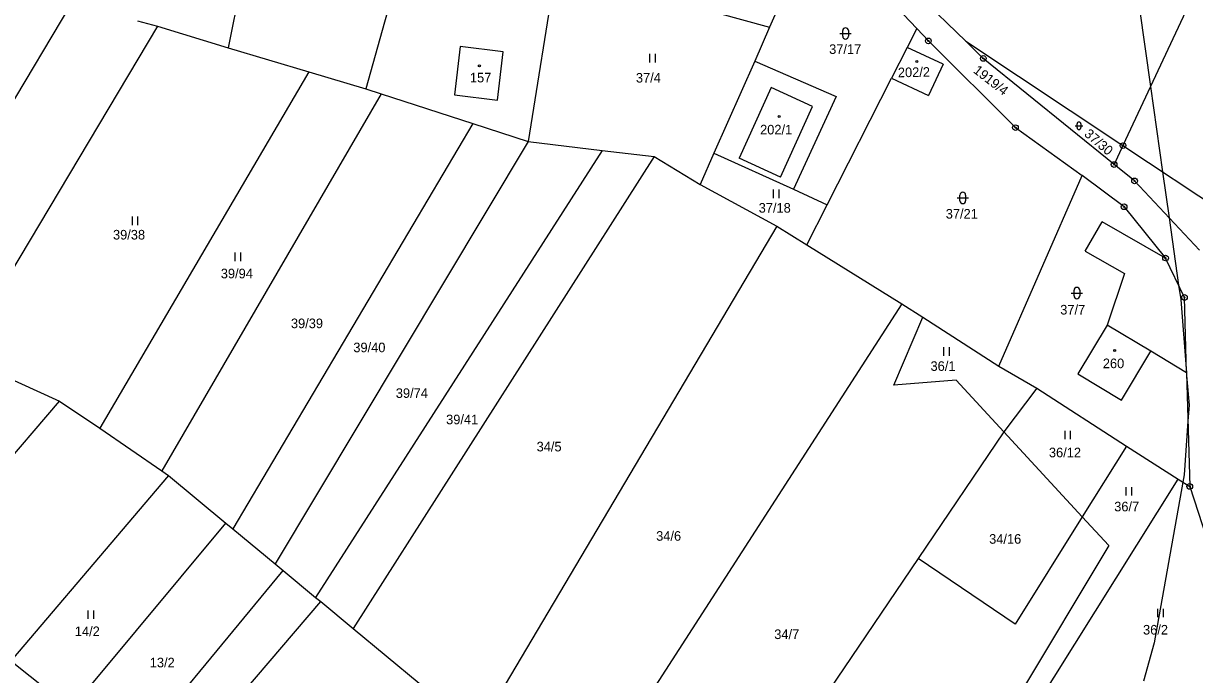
# Model space of a CAD drawing. Extents: x -445050 to -440454, y -1134563 to -1129741.
# Drawn here: x -443020.5 to -442812.9, y -1130870 to -1130754.6 of the extents above; entities that cross this region are included whole.
import ezdxf

# ---------------------------------------------------------------- set-up
doc = ezdxf.new("R2010")
doc.units = 0
for name, color, linetype in [('Vrstva 1', 7, 'Continuous'), ('Vrstva 16', 7, 'Continuous'), ('Vrstva 18', 7, 'Continuous'), ('Vrstva 19', 7, 'Continuous'), ('Vrstva 24', 7, 'Continuous'), ('Vrstva 25', 7, 'Continuous'), ('Vrstva 3', 7, 'Continuous'), ('Vrstva 37', 7, 'Continuous'), ('Vrstva 4', 7, 'Continuous'), ('Vrstva 52', 7, 'Continuous'), ('Vrstva 6', 7, 'Continuous')]:
    doc.layers.add(name, color=color, linetype=linetype)

msp = doc.modelspace()

# ---------------------------------------------------------------- linework, layer by layer
at = {"layer": 'Vrstva 1'}
for p, q in [((-442840.85, -1130819.31), (-442824.94, -1130829.54)), ((-442846.69, -1130827.02), (-442861.86, -1130849.44)), ((-442846.69, -1130827.02), (-442832.78, -1130842.08)), ((-442824.94, -1130829.54), (-442832.78, -1130842.08)), ((-442824.94, -1130829.54), (-442815.8, -1130835.42)), ((-442832.78, -1130842.08), (-442844.67, -1130861.08)), ((-442832.78, -1130842.08), (-442828.1, -1130847.15)), ((-442861.86, -1130849.44), (-442904.31, -1130912.16)), ((-442844.67, -1130861.08), (-442861.86, -1130849.44))]:
    msp.add_line(p, q, dxfattribs=at)
for points in [[(-442977.64, -1130726.31), (-442984.18, -1130758.96)], [(-442806.91, -1130736.4), (-442825.57, -1130776.3)], [(-442881.36, -1130739.85), (-442888.21, -1130755.34)], [(-442953.01, -1130742.16), (-442959.75, -1130766.26)], [(-442926.23, -1130745.65), (-442930.97, -1130775.58)], [(-442919.73, -1130746.65), (-442888.21, -1130755.34)], [(-442869.11, -1130748.11), (-442862.11, -1130755.57)], [(-442853.44, -1130757.82), (-442861.78, -1130749.7)], [(-443045.46, -1130807.3), (-443012.26, -1130751.65)], [(-443000.26, -1130754.18), (-442996.69, -1130755.12)], [(-442996.69, -1130755.12), (-442984.18, -1130758.96)], [(-442888.21, -1130755.34), (-442890.85, -1130761.31)], [(-442862.11, -1130755.57), (-442863.81, -1130758.9)], [(-442862.11, -1130755.57), (-442860.06, -1130757.75)], [(-442984.18, -1130758.96), (-442969.88, -1130763.23)], [(-442943.05, -1130758.76), (-442944.08, -1130767.3)], [(-442935.41, -1130759.68), (-442943.05, -1130758.76)], [(-442863.81, -1130758.9), (-442866.57, -1130764.35)], [(-442857.42, -1130761.88), (-442863.81, -1130758.9)], [(-442860.06, -1130757.75), (-442844.62, -1130773.12)], [(-442850.33, -1130760.85), (-442853.44, -1130757.82)], [(-442853.44, -1130757.82), (-442825.57, -1130776.3)], [(-442936.44, -1130768.22), (-442935.41, -1130759.68)], [(-442890.85, -1130761.31), (-442898.06, -1130777.63)], [(-442890.85, -1130761.31), (-442876.41, -1130767.58)], [(-442827.14, -1130779.66), (-442850.33, -1130760.85)], [(-442969.88, -1130763.23), (-442959.75, -1130766.26)], [(-442857.42, -1130761.88), (-442860.01, -1130767.41)], [(-442877.97, -1130786.77), (-442866.57, -1130764.35)], [(-442866.57, -1130764.35), (-442860.01, -1130767.41)], [(-442957.05, -1130767.15), (-442995.96, -1130833.93)], [(-442959.75, -1130766.26), (-442957.05, -1130767.15)], [(-442957.05, -1130767.15), (-442940.8, -1130772.4)], [(-442944.08, -1130767.3), (-442936.44, -1130768.22)], [(-442876.41, -1130767.58), (-442883.98, -1130784.04)], [(-442940.8, -1130772.4), (-442983.32, -1130844.23)], [(-442940.8, -1130772.4), (-442930.97, -1130775.58)], [(-442844.62, -1130773.12), (-442832.82, -1130781.58)], [(-442930.97, -1130775.58), (-442917.89, -1130777.14)], [(-442917.89, -1130777.14), (-442968.67, -1130856.35)], [(-442917.89, -1130777.14), (-442908.64, -1130778.24)], [(-442898.06, -1130777.63), (-442900.51, -1130783.18)], [(-442898.06, -1130777.63), (-442883.98, -1130784.04)], [(-442825.57, -1130776.3), (-442827.14, -1130779.66)], [(-442825.57, -1130776.3), (-442807.56, -1130788.24)], [(-442908.64, -1130778.24), (-442962.01, -1130861.86)], [(-442908.64, -1130778.24), (-442900.51, -1130783.18)], [(-442823.52, -1130782.56), (-442827.14, -1130779.66)], [(-442847.59, -1130815.4), (-442832.82, -1130781.58)], [(-442825.37, -1130787.14), (-442832.82, -1130781.58)], [(-442900.51, -1130783.18), (-442886.95, -1130790.6)], [(-442883.98, -1130784.04), (-442877.97, -1130786.77)], [(-442812.02, -1130794.84), (-442823.52, -1130782.56)], [(-442881.6, -1130793.91), (-442877.97, -1130786.77)], [(-442825.37, -1130787.14), (-442818.02, -1130796.22)], [(-442832.24, -1130795.03), (-442829.27, -1130789.82)], [(-442818.02, -1130796.22), (-442829.27, -1130789.82)], [(-442886.95, -1130790.6), (-442940, -1130880.07)], [(-442886.95, -1130790.6), (-442881.6, -1130793.91)], [(-442881.6, -1130793.91), (-442864.79, -1130804.31)], [(-442832.24, -1130795.03), (-442825.29, -1130798.99)], [(-442814.66, -1130803.2), (-442818.02, -1130796.22)], [(-442825.29, -1130798.99), (-442828.35, -1130808.11)], [(-442864.79, -1130804.31), (-442923.19, -1130894.89)], [(-442864.79, -1130804.31), (-442861.04, -1130806.73)], [(-442814.29, -1130816.57), (-442814.66, -1130803.2)], [(-442866.19, -1130818.77), (-442861.04, -1130806.73)], [(-442861.04, -1130806.73), (-442847.59, -1130815.4)], [(-442828.35, -1130808.11), (-442833.56, -1130816.76)], [(-442825.85, -1130821.4), (-442820.64, -1130812.75)], [(-442814.29, -1130816.57), (-442820.64, -1130812.75)], [(-443031.6, -1130813.59), (-443014.09, -1130821.58)], [(-442847.59, -1130815.4), (-442840.85, -1130819.31)], [(-442833.56, -1130816.76), (-442825.85, -1130821.4)], [(-442814.29, -1130816.57), (-442813.73, -1130836.7)], [(-442855.15, -1130817.85), (-442866.19, -1130818.77)], [(-442855.15, -1130817.85), (-442846.69, -1130827.02)], [(-442840.85, -1130819.31), (-442846.69, -1130827.02)], [(-443025.54, -1130834.92), (-443014.09, -1130821.58)], [(-443014.09, -1130821.58), (-443006.9, -1130826.38)], [(-443006.9, -1130826.38), (-442995.96, -1130833.93)], [(-442995.96, -1130833.93), (-442994.73, -1130834.78)], [(-442994.73, -1130834.78), (-443030.66, -1130876.94)], [(-442994.73, -1130834.78), (-442984.58, -1130843.19)], [(-442841.41, -1130876.33), (-442815.8, -1130835.42)], [(-442815.8, -1130835.42), (-442813.73, -1130836.7)], [(-442813.73, -1130836.7), (-442804.94, -1130863.83)], [(-443016.25, -1130881.25), (-442984.58, -1130843.19)], [(-442984.58, -1130843.19), (-442983.32, -1130844.23)], [(-442983.32, -1130844.23), (-442975.82, -1130850.44)], [(-442828.1, -1130847.15), (-442844.09, -1130873.84)], [(-442975.82, -1130850.44), (-442974.45, -1130851.57)], [(-443005.94, -1130889.74), (-442974.45, -1130851.57)], [(-442974.45, -1130851.57), (-442968.67, -1130856.35)], [(-442968.67, -1130856.35), (-442967.75, -1130857.11)], [(-442999.88, -1130894.74), (-442967.75, -1130857.11)], [(-442967.75, -1130857.11), (-442962.01, -1130861.86)], [(-442962.01, -1130861.86), (-442950.31, -1130871.54)]]:
    msp.add_lwpolyline(points, dxfattribs=at)
at = {"layer": 'Vrstva 24'}
for centre, radius in [((-442860.06, -1130757.75), 0.5), ((-442860.06, -1130757.75), 0.1), ((-442850.33, -1130760.85), 0.5), ((-442850.33, -1130760.85), 0.1), ((-442844.62, -1130773.12), 0.5), ((-442844.62, -1130773.12), 0.1), ((-442825.57, -1130776.3), 0.5), ((-442825.57, -1130776.3), 0.1), ((-442827.14, -1130779.66), 0.5), ((-442827.14, -1130779.66), 0.1), ((-442823.52, -1130782.56), 0.5), ((-442823.52, -1130782.56), 0.1), ((-442825.37, -1130787.14), 0.5), ((-442825.37, -1130787.14), 0.1), ((-442818.02, -1130796.22), 0.5), ((-442818.02, -1130796.22), 0.1), ((-442814.66, -1130803.2), 0.5), ((-442814.66, -1130803.2), 0.1), ((-442813.73, -1130836.7), 0.5), ((-442813.73, -1130836.7), 0.1)]:
    msp.add_circle(centre, radius, dxfattribs=at)
at = {"layer": 'Vrstva 25'}
for p, q in [((-442875.74, -1130756.43), (-442873.74, -1130756.43)), ((-442875.24, -1130756.93), (-442875.24, -1130755.93)), ((-442874.24, -1130755.93), (-442874.24, -1130756.93)), ((-442909.45, -1130761.55), (-442909.45, -1130760.05)), ((-442908.45, -1130761.55), (-442908.45, -1130760.05)), ((-442834.04, -1130772.79), (-442832.7, -1130772.79)), ((-442833.71, -1130773.12), (-442833.71, -1130772.46)), ((-442833.04, -1130772.46), (-442833.04, -1130773.12)), ((-442887.5, -1130785.59), (-442887.5, -1130784.09)), ((-442886.5, -1130785.59), (-442886.5, -1130784.09)), ((-442854.96, -1130785.57), (-442852.96, -1130785.57)), ((-442854.46, -1130786.07), (-442854.46, -1130785.07)), ((-442853.46, -1130785.07), (-442853.46, -1130786.07)), ((-443001.16, -1130790.39), (-443001.16, -1130788.89)), ((-443000.16, -1130790.39), (-443000.16, -1130788.89)), ((-442982.93, -1130796.76), (-442982.93, -1130795.26)), ((-442981.93, -1130796.76), (-442981.93, -1130795.26)), ((-442834.74, -1130802.43), (-442832.74, -1130802.43)), ((-442834.24, -1130802.93), (-442834.24, -1130801.93)), ((-442833.24, -1130801.93), (-442833.24, -1130802.93)), ((-442857.31, -1130813.53), (-442857.31, -1130812.03)), ((-442856.31, -1130813.53), (-442856.31, -1130812.03)), ((-442835.84, -1130828.34), (-442835.84, -1130826.84)), ((-442834.84, -1130828.34), (-442834.84, -1130826.84)), ((-442824.99, -1130838.31), (-442824.99, -1130836.81)), ((-442823.99, -1130838.31), (-442823.99, -1130836.81)), ((-443009.01, -1130860.16), (-443009.01, -1130858.66)), ((-443008.01, -1130860.16), (-443008.01, -1130858.66)), ((-442819.41, -1130859.89), (-442819.41, -1130858.39)), ((-442818.41, -1130859.89), (-442818.41, -1130858.39))]:
    msp.add_line(p, q, dxfattribs=at)
for centre in [(-442862.11, -1130761.42), (-442939.65, -1130762.17), (-442886.51, -1130771.14), (-442827.04, -1130812.63)]:
    msp.add_circle(centre, 0.175, dxfattribs=at)
for centre, radius, start, end in [((-442874.74, -1130755.93), 0.5, 0, 180), ((-442874.74, -1130756.93), 0.5, 180, 0), ((-442833.37, -1130772.46), 0.335, 0, 180), ((-442833.37, -1130773.12), 0.335, 180, 0), ((-442853.96, -1130785.07), 0.5, 0, 180), ((-442853.96, -1130786.07), 0.5, 180, 0), ((-442833.74, -1130801.93), 0.5, 0, 180), ((-442833.74, -1130802.93), 0.5, 180, 0)]:
    msp.add_arc(centre, radius, start, end, dxfattribs=at)
at = {"layer": 'Vrstva 3'}
for points in [[(-442943.05, -1130758.76), (-442944.08, -1130767.3)], [(-442935.41, -1130759.68), (-442943.05, -1130758.76)], [(-442863.81, -1130758.9), (-442866.57, -1130764.35)], [(-442857.42, -1130761.88), (-442863.81, -1130758.9)], [(-442936.44, -1130768.22), (-442935.41, -1130759.68)], [(-442857.42, -1130761.88), (-442860.01, -1130767.41)], [(-442866.57, -1130764.35), (-442860.01, -1130767.41)], [(-442944.08, -1130767.3), (-442936.44, -1130768.22)], [(-442887.91, -1130766.03), (-442893.61, -1130778.54)], [(-442880.58, -1130769.37), (-442887.91, -1130766.03)], [(-442886.28, -1130781.88), (-442880.58, -1130769.37)], [(-442886.28, -1130781.88), (-442893.61, -1130778.54)], [(-442828.35, -1130808.11), (-442833.56, -1130816.76)], [(-442820.64, -1130812.75), (-442828.35, -1130808.11)], [(-442825.85, -1130821.4), (-442820.64, -1130812.75)], [(-442833.56, -1130816.76), (-442825.85, -1130821.4)]]:
    msp.add_lwpolyline(points, dxfattribs=at)
at = {"layer": 'Vrstva 37'}
for centre in [(-442862.11, -1130761.42), (-442939.65, -1130762.17), (-442886.51, -1130771.14), (-442827.04, -1130812.63)]:
    msp.add_circle(centre, 0.175, dxfattribs=at)
at = {"layer": 'Vrstva 4'}
for points in [[(-442887.91, -1130766.03), (-442893.61, -1130778.54)], [(-442880.58, -1130769.37), (-442887.91, -1130766.03)], [(-442886.28, -1130781.88), (-442880.58, -1130769.37)], [(-442886.28, -1130781.88), (-442893.61, -1130778.54)], [(-442820.64, -1130812.75), (-442828.35, -1130808.11)]]:
    msp.add_lwpolyline(points, dxfattribs=at)
at = {"layer": 'Vrstva 52'}
for points in [[(-442823.64, -1130744.92), (-442820.68, -1130765.84), (-442818.54, -1130780.96), (-442817.39, -1130789.1), (-442815.71, -1130801.02), (-442815.34, -1130803.59), (-442814.31, -1130816.56), (-442814.28, -1130817.01), (-442813.86, -1130822.3), (-442814.05, -1130825.13), (-442814.71, -1130834.63), (-442814.94, -1130835.95), (-442820.02, -1130864.39), (-442821.94, -1130871.19)], [(-443012.02, -1130876.17), (-443022.73, -1130867.63)]]:
    msp.add_lwpolyline(points, dxfattribs=at)
at = {"layer": 'Vrstva 6'}
for points in [[(-442996.69, -1130755.12), (-443031.6, -1130813.59)], [(-442969.88, -1130763.23), (-443006.9, -1130826.38)], [(-442930.97, -1130775.58), (-442975.82, -1130850.44)]]:
    msp.add_lwpolyline(points, dxfattribs=at)

# ---------------------------------------------------------------- texts
at = {"layer": 'Vrstva 16'}
msp.add_text('1919/4', height=1.7, rotation=322.0061, dxfattribs=at).set_placement((-442852.23, -1130763.24))
at = {"layer": 'Vrstva 18'}
for s, p in [('37/17', (-442877.65, -1130760.06)), ('37/4', (-442911.9, -1130765.13)), ('37/18', (-442890.14, -1130788.18)), ('37/21', (-442856.98, -1130789.23)), ('39/38', (-443004.59, -1130792.94)), ('39/94', (-442985.48, -1130799.82)), ('37/7', (-442836.69, -1130806.23)), ('39/39', (-442973.05, -1130808.65)), ('39/40', (-442961.99, -1130812.92)), ('36/1', (-442859.68, -1130816.22)), ('39/74', (-442954.46, -1130821.01)), ('39/41', (-442945.54, -1130825.68)), ('34/5', (-442929.5, -1130830.49)), ('36/12', (-442838.69, -1130831.53)), ('36/7', (-442827.12, -1130841.11)), ('34/6', (-442908.31, -1130846.32)), ('34/16', (-442849.29, -1130846.85)), ('14/2', (-443011.35, -1130863.22)), ('34/7', (-442887.38, -1130863.74)), ('36/2', (-442822.01, -1130862.94)), ('13/2', (-442998.07, -1130868.75))]:
    msp.add_text(s, height=1.7, dxfattribs=at).set_placement(p)
msp.add_text('37/30', height=1.7, rotation=319.3362, dxfattribs=at).set_placement((-442832.56, -1130774.45))
at = {"layer": 'Vrstva 19'}
for s, p in [('157', (-442941.32, -1130765.1)), ('202/1', (-442889.89, -1130774.32)), ('260', (-442829.14, -1130815.74))]:
    msp.add_text(s, height=1.7, dxfattribs=at).set_placement(p)
msp.add_text('202/2', height=1.7, rotation=0.945, dxfattribs=at).set_placement((-442865.45, -1130764.19))

doc.saveas('drawing.dxf')
